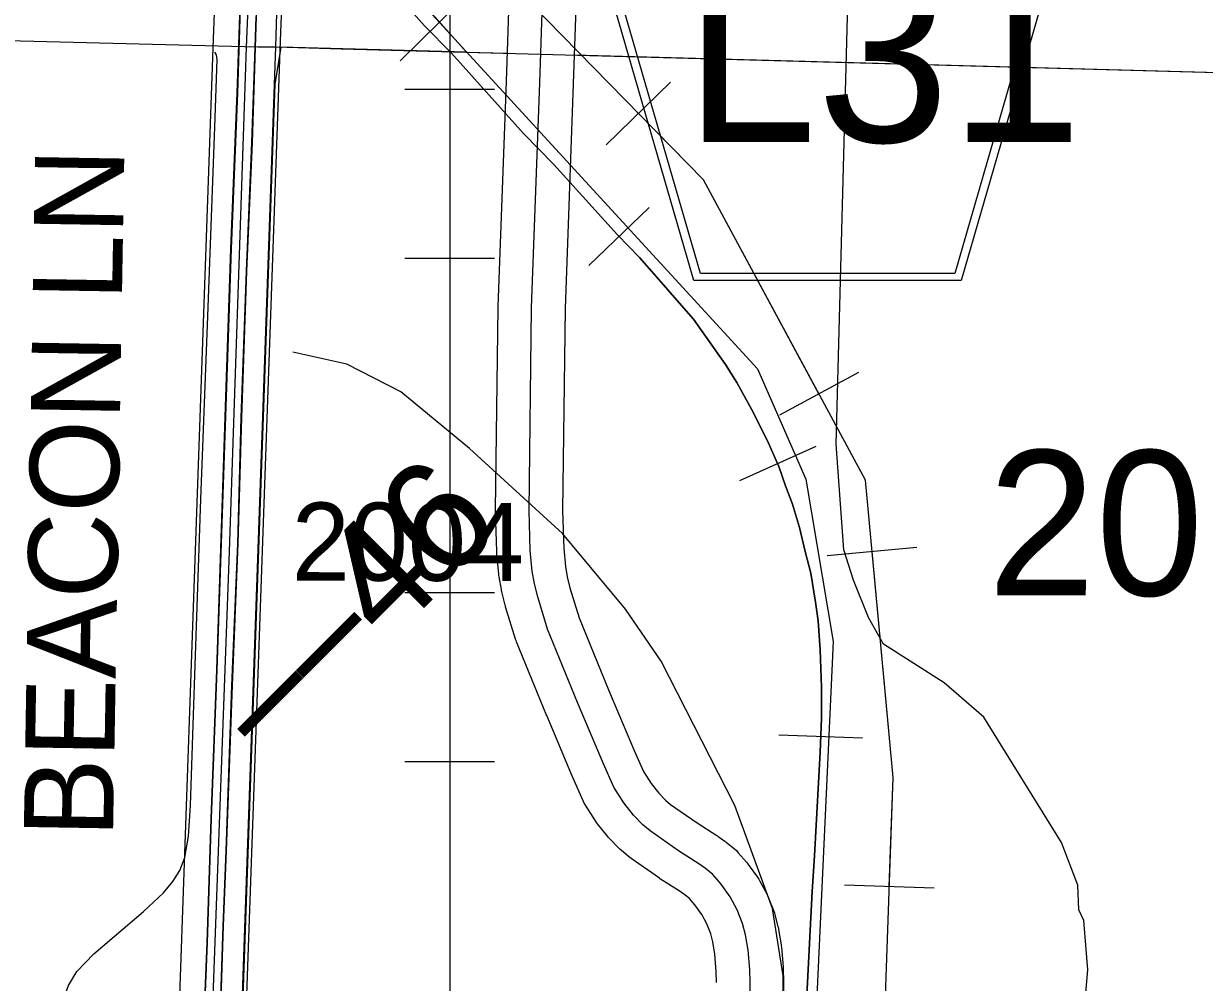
# Model space of a CAD drawing. Extents: x -132.8 to -73.3, y -60 to -26.
# Drawn here: x -121.241 to -120.182, y -54.132 to -53.272 of the extents above; entities that cross this region are included whole.
import ezdxf

# ---------------------------------------------------------------- set-up
doc = ezdxf.new("R2010")
doc.units = 0
for name, color, linetype in [('tdCoCityStreetMinor', 7, 'Continuous'), ('tdCoCorpBndry', 7, 'Continuous'), ('tdCoDivCarto', 7, 'Continuous'), ('tdCoHydroRiver', 7, 'Continuous'), ('tdCoInt', 7, 'Continuous'), ('tdCoIntCL', 7, 'Continuous'), ('tdCoIntRte', 7, 'Continuous'), ('tdCoPipe', 7, 'Continuous'), ('tdCoPrimary', 7, 'Continuous'), ('tdCoRRCL', 7, 'Continuous'), ('tdCoSecRdNmbr', 7, 'Continuous'), ('tdCoSecRdTxt', 7, 'Continuous'), ('tdCoSecRteBand', 7, 'Continuous'), ('tdCoSecRteCL', 7, 'Continuous'), ('tdCoSectLine', 7, 'Continuous'), ('tdCoSectLinePart', 7, 'Continuous'), ('tdCoSectNmbr', 7, 'Continuous'), ('tdCoShieldCoRte', 7, 'Continuous'), ('tdCoSurfGravel', 7, 'Continuous'), ('tdCoTwpBndryShd', 7, 'Continuous'), ('tdStHwyIntRefPost1', 7, 'Continuous')]:
    doc.layers.add(name, color=color, linetype=linetype)

msp = doc.modelspace()

# ---------------------------------------------------------------- linework, layer by layer
at = {"layer": 'tdCoCityStreetMinor'}
msp.add_lwpolyline([(-121.2007, -54.2021), (-121.2037, -54.1966), (-121.2074, -54.1835), (-121.2089, -54.1667), (-121.2067, -54.1515), (-121.2005, -54.1344), (-121.1929, -54.1219), (-121.1778, -54.1061), (-121.1332, -54.0679), (-121.1152, -54.0513), (-121.1068, -54.0412), (-121.1007, -54.0314), (-121.0962, -54.0195), (-121.0928, -54.0005), (-121.091, -53.9729), (-121.0876, -53.8647), (-121.0817, -53.6984), (-121.0757, -53.5342), (-121.0693, -53.3648), (-121.0671, -53.3041), (-121.0679, -53.2999), (-121.0693, -53.2975)], dxfattribs=at)
at = {"layer": 'tdCoCorpBndry'}
msp.add_lwpolyline([(-120.9512, -53.1769), (-120.8436, -53.2973), (-121.0102, -53.2928), (-121.0154, -53.3262), (-121.0479, -54.2464)], dxfattribs=at)
at = {"layer": 'tdCoDivCarto'}
for p, q in [((-121.0459, -53.2377), (-121.0491, -53.3339)), ((-121.0328, -53.2933), (-121.0319, -53.2653)), ((-121.0356, -53.3785), (-121.0328, -53.2933)), ((-121.0491, -53.3339), (-121.0547, -53.4737)), ((-121.0405, -53.4939), (-121.0356, -53.3785)), ((-121.0547, -53.4737), (-121.0592, -53.6064)), ((-121.0452, -53.6251), (-121.0405, -53.4939)), ((-121.0592, -53.6064), (-121.0676, -53.8513)), ((-121.0484, -53.738), (-121.0452, -53.6251)), ((-121.0536, -53.8653), (-121.0484, -53.738)), ((-121.0676, -53.8513), (-121.0725, -53.9845)), ((-121.0588, -54.0137), (-121.0536, -53.8653)), ((-121.0725, -53.9845), (-121.0762, -54.0957)), ((-121.0615, -54.081), (-121.0588, -54.0137)), ((-121.0659, -54.2177), (-121.0615, -54.081)), ((-121.0762, -54.0957), (-121.0814, -54.2283))]:
    msp.add_line(p, q, dxfattribs=at)
for points in [[(-121.0328, -53.2933), (-121.0319, -53.2653), (-121.027, -53.1513), (-121.0254, -53.1089)], [(-121.0328, -53.2933), (-121.0319, -53.2653), (-121.027, -53.1513), (-121.0254, -53.1089)], [(-121.0328, -53.2933), (-121.0319, -53.2653), (-121.027, -53.1513), (-121.0254, -53.1089)], [(-121.0459, -53.2377), (-121.0491, -53.3339), (-121.0547, -53.4737), (-121.0592, -53.6064), (-121.0676, -53.8513), (-121.0725, -53.9845), (-121.0762, -54.0957), (-121.0814, -54.2283), (-121.0827, -54.2667), (-121.0829, -54.2721), (-121.0858, -54.3566), (-121.0905, -54.4828), (-121.0947, -54.6116), (-121.0974, -54.6875), (-121.0996, -54.7413), (-121.1011, -54.7857), (-121.1022, -54.8178), (-121.1041, -54.8712), (-121.1095, -55.0148), (-121.1125, -55.1334), (-121.1127, -55.1574)], [(-121.0459, -53.2377), (-121.0491, -53.3339), (-121.0547, -53.4737), (-121.0592, -53.6064), (-121.0676, -53.8513), (-121.0725, -53.9845), (-121.0762, -54.0957), (-121.0814, -54.2283), (-121.0827, -54.2667), (-121.0829, -54.2721), (-121.0858, -54.3566), (-121.0905, -54.4828), (-121.0947, -54.6116), (-121.0974, -54.6875), (-121.0996, -54.7413), (-121.1011, -54.7857), (-121.1022, -54.8178), (-121.1041, -54.8712), (-121.1095, -55.0148), (-121.1125, -55.1334), (-121.1126, -55.1474)], [(-121.0459, -53.2377), (-121.0491, -53.3339), (-121.0547, -53.4737), (-121.0592, -53.6064), (-121.0676, -53.8513), (-121.0725, -53.9845), (-121.0762, -54.0957), (-121.0814, -54.2283), (-121.0827, -54.2667), (-121.0829, -54.2721), (-121.0858, -54.3566), (-121.0905, -54.4828), (-121.0947, -54.6116), (-121.0974, -54.6875), (-121.0996, -54.7413), (-121.1011, -54.7857), (-121.1022, -54.8178), (-121.1041, -54.8712), (-121.1095, -55.0148), (-121.1125, -55.1334), (-121.1126, -55.1474)], [(-121.0979, -55.1476), (-121.0963, -55.0593), (-121.0945, -54.9964), (-121.0921, -54.9321), (-121.0886, -54.8507), (-121.0874, -54.8178), (-121.0863, -54.7855), (-121.0852, -54.7555), (-121.0805, -54.6381), (-121.077, -54.5316), (-121.0733, -54.4112), (-121.0691, -54.2961), (-121.0683, -54.2755), (-121.0681, -54.2706), (-121.067, -54.2429), (-121.0659, -54.2177), (-121.0615, -54.081), (-121.0588, -54.0137), (-121.0536, -53.8653), (-121.0484, -53.738), (-121.0452, -53.6251), (-121.0405, -53.4939), (-121.0356, -53.3785), (-121.0328, -53.2933)], [(-121.0659, -54.2177), (-121.0615, -54.081), (-121.0588, -54.0137), (-121.0536, -53.8653), (-121.0484, -53.738), (-121.0452, -53.6251), (-121.0405, -53.4939), (-121.0356, -53.3785), (-121.0328, -53.2933)], [(-121.0659, -54.2177), (-121.0615, -54.081), (-121.0588, -54.0137), (-121.0536, -53.8653), (-121.0484, -53.738), (-121.0452, -53.6251), (-121.0405, -53.4939), (-121.0356, -53.3785), (-121.0328, -53.2933)]]:
    msp.add_lwpolyline(points, dxfattribs=at)
at = {"layer": 'tdCoHydroRiver'}
for points in [[(-120.2936, -54.2008), (-120.2867, -54.1205), (-120.2903, -54.0762), (-120.2948, -54.0666), (-120.2957, -54.0445), (-120.3105, -54.0062), (-120.3801, -53.8939), (-120.4156, -53.863), (-120.4699, -53.8284), (-120.4834, -53.8043), (-120.4968, -53.7709), (-120.5055, -53.7438), (-120.5124, -53.6489), (-120.5009, -53.2201)], [(-120.5599, -54.1825), (-120.5599, -54.1257), (-120.5694, -54.0655), (-120.6032, -53.9731), (-120.6692, -53.8435), (-120.7011, -53.7969), (-120.7577, -53.7291), (-120.8409, -53.6527), (-120.9026, -53.6021), (-120.9509, -53.5772), (-120.9995, -53.5664)]]:
    msp.add_lwpolyline(points, dxfattribs=at)
at = {"layer": 'tdCoInt'}
for points in [[(-121.0437, -54.2275), (-121.0104, -53.2874), (-120.9935, -52.8533), (-120.9962, -52.8075), (-121.0024, -52.7704), (-121.0126, -52.7326), (-121.0278, -52.6954), (-121.0471, -52.659), (-121.43, -52.1523)], [(-121.1031, -54.2114), (-121.0704, -53.2852), (-121.0535, -52.8541), (-121.0559, -52.8142), (-121.0611, -52.7831), (-121.0696, -52.7518), (-121.0822, -52.7208), (-121.098, -52.6912), (-121.4726, -52.1954)]]:
    msp.add_lwpolyline(points, dxfattribs=at)
at = {"layer": 'tdCoIntCL'}
msp.add_lwpolyline([(-121.115, -56.3903), (-121.1166, -56.3623), (-121.1179, -56.3306), (-121.1187, -56.3098), (-121.1187, -56.2881), (-121.1196, -56.1549), (-121.1157, -55.8803), (-121.1148, -55.822), (-121.1114, -55.526), (-121.1082, -55.3084), (-121.1054, -55.1474), (-121.1035, -55.0433), (-121.0962, -54.8343), (-121.0931, -54.7473), (-121.0862, -54.569), (-121.0759, -54.2868), (-121.0752, -54.2688), (-121.0752, -54.2688), (-121.0698, -54.1198), (-121.056, -53.7452), (-121.041, -53.293), (-121.0343, -53.1356)], dxfattribs=at)
at = {"layer": 'tdCoIntRte'}
for points in [[(-121.0462, -53.2377), (-121.0495, -53.3339), (-121.0551, -53.4737), (-121.0596, -53.6064), (-121.0679, -53.8513), (-121.0729, -53.9845), (-121.0766, -54.0957), (-121.0818, -54.2283), (-121.0831, -54.2667), (-121.0833, -54.2721), (-121.0862, -54.3566), (-121.0909, -54.4828), (-121.0951, -54.6116), (-121.0978, -54.6875), (-121.1, -54.7413), (-121.1015, -54.7857), (-121.1026, -54.8178), (-121.1044, -54.8712), (-121.1099, -55.0148), (-121.1128, -55.1334), (-121.113, -55.1474), (-121.1143, -55.255)], [(-121.0462, -53.2377), (-121.0495, -53.3339), (-121.0551, -53.4737), (-121.0596, -53.6064), (-121.0679, -53.8513), (-121.0729, -53.9845), (-121.0766, -54.0957), (-121.0818, -54.2283), (-121.0831, -54.2667), (-121.0833, -54.2721), (-121.0862, -54.3566), (-121.0909, -54.4828), (-121.0951, -54.6116), (-121.0978, -54.6875), (-121.1, -54.7413), (-121.1015, -54.7857), (-121.1026, -54.8178), (-121.1044, -54.8712), (-121.1099, -55.0148), (-121.1128, -55.1334), (-121.113, -55.1474), (-121.1143, -55.255)], [(-121.0663, -54.2177), (-121.0619, -54.081), (-121.0592, -54.0137), (-121.054, -53.8653), (-121.0488, -53.738), (-121.0456, -53.6251), (-121.0409, -53.4939), (-121.036, -53.3785), (-121.0332, -53.2933), (-121.0323, -53.2653)], [(-121.0663, -54.2177), (-121.0619, -54.081), (-121.0592, -54.0137), (-121.054, -53.8653), (-121.0488, -53.738), (-121.0456, -53.6251), (-121.0409, -53.4939), (-121.036, -53.3785), (-121.0332, -53.2933), (-121.0323, -53.2653)]]:
    msp.add_lwpolyline(points, dxfattribs=at)
at = {"layer": 'tdCoPipe'}
for p, q in [((-120.8989, -53.3305), (-120.8186, -53.3305)), ((-120.6608, -53.3243), (-120.7185, -53.3806)), ((-120.8989, -53.4821), (-120.8187, -53.4821)), ((-120.4924, -53.5848), (-120.5632, -53.623)), ((-120.44, -53.7416), (-120.5204, -53.7491)), ((-120.8989, -53.7821), (-120.8186, -53.7821)), ((-120.8989, -53.9336), (-120.8187, -53.9336)), ((-120.4244, -54.0471), (-120.5049, -54.0443))]:
    msp.add_line(p, q, dxfattribs=at)
for points in [[(-120.6181, -56.7618), (-120.5144, -55.554), (-120.4794, -54.4679), (-120.4613, -53.9478), (-120.4862, -53.6811), (-120.6314, -53.412), (-120.9265, -53.1101), (-121.6016, -52.4472), (-122.1842, -51.8754), (-122.8311, -51.7215), (-122.9252, -51.6084), (-123.0757, -51.6154), (-123.312, -51.5948), (-123.5585, -51.1668), (-124.0339, -51.1693), (-124.7392, -50.7202), (-125.0276, -50.494), (-125.29, -50.165), (-125.831, -49.4153)], [(-121.4775, -52.6841), (-120.8587, -52.7497), (-120.8587, -55.1325), (-120.6712, -55.3295), (-120.7275, -56.1363), (-120.7837, -56.6053)], [(-120.8587, -53.0305), (-120.8587, -53.3305)], [(-120.5278, -53.6039), (-120.6314, -53.412), (-120.6896, -53.3524)], [(-120.8587, -53.4821), (-120.8587, -53.7821)], [(-120.4647, -54.0457), (-120.4613, -53.9478), (-120.4802, -53.7453)], [(-120.8587, -53.9336), (-120.8587, -54.2336)]]:
    msp.add_lwpolyline(points, dxfattribs=at)
at = {"layer": 'tdCoPrimary'}
for points in [[(-121.0328, -53.2933), (-121.0319, -53.2653), (-121.027, -53.1513), (-121.0254, -53.1089)], [(-121.0328, -53.2933), (-121.0319, -53.2653), (-121.027, -53.1513), (-121.0254, -53.1089)], [(-121.0459, -53.2377), (-121.0491, -53.3339), (-121.0547, -53.4737), (-121.0592, -53.6064), (-121.0676, -53.8513), (-121.0725, -53.9845), (-121.0762, -54.0957), (-121.0814, -54.2283), (-121.0827, -54.2667), (-121.0829, -54.2721), (-121.0858, -54.3566), (-121.0905, -54.4828), (-121.0947, -54.6116), (-121.0974, -54.6875), (-121.0996, -54.7413), (-121.1011, -54.7857), (-121.1022, -54.8178), (-121.1041, -54.8712), (-121.1095, -55.0148), (-121.1125, -55.1334), (-121.1127, -55.1574), (-121.1139, -55.255)], [(-121.0459, -53.2377), (-121.0491, -53.3339), (-121.0547, -53.4737), (-121.0592, -53.6064), (-121.0676, -53.8513), (-121.0725, -53.9845), (-121.0762, -54.0957), (-121.0814, -54.2283), (-121.0827, -54.2667), (-121.0829, -54.2721), (-121.0858, -54.3566), (-121.0905, -54.4828), (-121.0947, -54.6116), (-121.0974, -54.6875), (-121.0996, -54.7413), (-121.1011, -54.7857), (-121.1022, -54.8178), (-121.1041, -54.8712), (-121.1095, -55.0148), (-121.1125, -55.1334), (-121.1127, -55.1574)], [(-121.0459, -53.2377), (-121.0491, -53.3339), (-121.0547, -53.4737), (-121.0592, -53.6064), (-121.0676, -53.8513), (-121.0725, -53.9845), (-121.0762, -54.0957), (-121.0814, -54.2283), (-121.0827, -54.2667), (-121.0829, -54.2721), (-121.0858, -54.3566), (-121.0905, -54.4828), (-121.0947, -54.6116), (-121.0974, -54.6875), (-121.0996, -54.7413), (-121.1011, -54.7857), (-121.1022, -54.8178), (-121.1041, -54.8712), (-121.1095, -55.0148), (-121.1125, -55.1334), (-121.1127, -55.1574)], [(-121.0659, -54.2177), (-121.0615, -54.081), (-121.0588, -54.0137), (-121.0536, -53.8653), (-121.0484, -53.738), (-121.0452, -53.6251), (-121.0405, -53.4939), (-121.0356, -53.3785), (-121.0328, -53.2933), (-121.0319, -53.2653)], [(-121.0659, -54.2177), (-121.0615, -54.081), (-121.0588, -54.0137), (-121.0536, -53.8653), (-121.0484, -53.738), (-121.0452, -53.6251), (-121.0405, -53.4939), (-121.0356, -53.3785), (-121.0328, -53.2933)], [(-121.0659, -54.2177), (-121.0615, -54.081), (-121.0588, -54.0137), (-121.0536, -53.8653), (-121.0484, -53.738), (-121.0452, -53.6251), (-121.0405, -53.4939), (-121.0356, -53.3785), (-121.0328, -53.2933)]]:
    msp.add_lwpolyline(points, dxfattribs=at)
at = {"layer": 'tdCoRRCL'}
for p, q in [((-120.8497, -53.2526), (-120.9031, -53.3052)), ((-120.6799, -53.4366), (-120.7339, -53.4887)), ((-120.5307, -53.651), (-120.5991, -53.6817)), ((-120.4887, -53.9125), (-120.5636, -53.9098))]:
    msp.add_line(p, q, dxfattribs=at)
for points in [[(-122.3896, -50.7921), (-122.3933, -51.1609), (-122.396, -51.3249), (-122.3991, -51.5993), (-122.378, -51.6646), (-122.3675, -51.6838), (-122.3147, -51.7783), (-121.68, -52.3787), (-121.4789, -52.5969), (-121.3086, -52.7844), (-121.0431, -53.0738), (-120.9818, -53.1464), (-120.5828, -53.5813), (-120.5396, -53.6802), (-120.515, -53.826), (-120.573, -55.0852), (-120.573, -55.0852)], [(-120.9228, -53.2268), (-120.8815, -53.2738), (-120.8572, -53.2984), (-120.7925, -53.3705), (-120.7654, -53.3982), (-120.7084, -53.4611), (-120.6887, -53.4815), (-120.6734, -53.4988), (-120.6531, -53.5223), (-120.6403, -53.537), (-120.6114, -53.5775), (-120.6014, -53.5937), (-120.5864, -53.621), (-120.5731, -53.6481), (-120.5637, -53.6691), (-120.5577, -53.6864), (-120.5516, -53.7027), (-120.5451, -53.7238), (-120.5402, -53.7453), (-120.5351, -53.7647), (-120.5308, -53.7907), (-120.5284, -53.8075), (-120.5268, -53.8335), (-120.5255, -53.8668), (-120.5255, -53.8948), (-120.5266, -53.9252), (-120.5317, -54.0181), (-120.534, -54.0502), (-120.5387, -54.1435)], [(-120.5387, -54.1435), (-120.534, -54.0502), (-120.5317, -54.0181), (-120.5266, -53.9252), (-120.5255, -53.8948), (-120.5255, -53.8668), (-120.5268, -53.8335), (-120.5284, -53.8075), (-120.5308, -53.7907), (-120.5351, -53.7647), (-120.5402, -53.7453), (-120.5451, -53.7238), (-120.5516, -53.7027), (-120.5577, -53.6864), (-120.5637, -53.6691), (-120.5731, -53.6481), (-120.5864, -53.621), (-120.6014, -53.5937), (-120.6114, -53.5775), (-120.6403, -53.537), (-120.6531, -53.5223), (-120.6734, -53.4988), (-120.6887, -53.4815), (-120.7084, -53.4611), (-120.7654, -53.3982), (-120.7925, -53.3705), (-120.8572, -53.2984), (-120.8815, -53.2738), (-120.9228, -53.2268)]]:
    msp.add_lwpolyline(points, dxfattribs=at)
at = {"layer": 'tdCoSecRteBand'}
for points in [[(-120.6195, -54.1318), (-120.6198, -54.1217), (-120.6211, -54.1063), (-120.6229, -54.0953), (-120.6247, -54.0881), (-120.6284, -54.079), (-120.6328, -54.0706), (-120.6391, -54.062), (-120.6439, -54.0564), (-120.6477, -54.0533), (-120.6521, -54.0501), (-120.6697, -54.0389), (-120.6703, -54.0386), (-120.6708, -54.0382), (-120.6962, -54.0204), (-120.6974, -54.0196), (-120.6985, -54.0187), (-120.7052, -54.013), (-120.7063, -54.0121), (-120.7072, -54.0111), (-120.7154, -54.0027), (-120.7164, -54.0017), (-120.7173, -54.0005), (-120.7262, -53.9894), (-120.7272, -53.9881), (-120.7281, -53.9867), (-120.737, -53.9727), (-120.7381, -53.9708), (-120.739, -53.9689), (-120.7484, -53.9479), (-120.7485, -53.9476), (-120.7486, -53.9473), (-120.7718, -53.8923), (-120.7719, -53.8922), (-120.7719, -53.892), (-120.7988, -53.8262), (-120.7993, -53.8249), (-120.7997, -53.8237), (-120.8086, -53.7948), (-120.8088, -53.794), (-120.809, -53.7933), (-120.812, -53.7814), (-120.8123, -53.7804), (-120.8124, -53.7793), (-120.8144, -53.7679), (-120.8146, -53.7668), (-120.8147, -53.7656), (-120.8165, -53.7471), (-120.8165, -53.7461), (-120.8166, -53.7451), (-120.8176, -53.7094), (-120.8176, -53.7088), (-120.8176, -53.7082), (-120.8153, -53.5262), (-120.8153, -53.5258), (-120.8153, -53.5255), (-120.8079, -53.3238), (-120.803, -53.179)], [(-120.7431, -53.181), (-120.748, -53.3258), (-120.748, -53.3259), (-120.748, -53.3259), (-120.7554, -53.5273), (-120.7576, -53.7083), (-120.7566, -53.7425), (-120.7551, -53.7588), (-120.7535, -53.7679), (-120.751, -53.7779), (-120.7428, -53.8047), (-120.7165, -53.8692), (-120.6935, -53.9237), (-120.6851, -53.9424), (-120.6783, -53.9533), (-120.6713, -53.9619), (-120.6652, -53.9683), (-120.6607, -53.9721), (-120.637, -53.9886), (-120.6193, -53.9999), (-120.6187, -54.0003), (-120.6181, -54.0007), (-120.6122, -54.0049), (-120.6113, -54.0055), (-120.6105, -54.0061), (-120.6039, -54.0116), (-120.6018, -54.0132), (-120.6001, -54.0153), (-120.5927, -54.0239), (-120.5918, -54.0249), (-120.5911, -54.026), (-120.5829, -54.0373), (-120.5818, -54.0389), (-120.5808, -54.0407), (-120.5746, -54.0523), (-120.5739, -54.0537), (-120.5733, -54.0552), (-120.5683, -54.0676), (-120.5677, -54.0693), (-120.5672, -54.0711), (-120.5645, -54.0815), (-120.5641, -54.0828), (-120.5639, -54.0842), (-120.5617, -54.0978), (-120.5615, -54.0989), (-120.5614, -54.1001), (-120.5599, -54.1176), (-120.5598, -54.1185), (-120.5598, -54.1195), (-120.5595, -54.1308), (-120.5595, -54.1312), (-120.5595, -54.1315), (-120.5595, -54.1505)]]:
    msp.add_lwpolyline(points, dxfattribs=at)
at = {"layer": 'tdCoSecRteCL'}
msp.add_lwpolyline([(-120.5895, -54.1505), (-120.5895, -54.1315), (-120.5898, -54.1201), (-120.5913, -54.1026), (-120.5935, -54.0891), (-120.5962, -54.0787), (-120.6011, -54.0664), (-120.6073, -54.0548), (-120.6154, -54.0434), (-120.6228, -54.0348), (-120.6295, -54.0294), (-120.6354, -54.0252), (-120.6537, -54.0136), (-120.6791, -53.9958), (-120.6857, -53.9902), (-120.6939, -53.9818), (-120.7027, -53.9707), (-120.7116, -53.9566), (-120.721, -53.9357), (-120.7442, -53.8807), (-120.771, -53.8148), (-120.7799, -53.786), (-120.7829, -53.7741), (-120.7849, -53.7628), (-120.7866, -53.7443), (-120.7876, -53.7085), (-120.7853, -53.5266), (-120.778, -53.3248), (-120.7731, -53.18)], dxfattribs=at)
at = {"layer": 'tdCoSectLine'}
for points in [[(-121.0146, -53.2927), (-121.0111, -53.1722), (-121.0006, -52.8009), (-120.9864, -52.2999)], [(-121.9763, -53.2686), (-121.5272, -53.28), (-121.0306, -53.2925), (-121.0146, -53.2927)], [(-121.05, -54.2955), (-121.0146, -53.2927)], [(-121.0146, -53.2927), (-120.9559, -53.2943), (-120.7775, -53.2991), (-120.0166, -53.3198)]]:
    msp.add_lwpolyline(points, dxfattribs=at)
at = {"layer": 'tdCoSectLinePart'}
for points in [[(-120.844, -53.2973), (-120.8075, -53.2983)], [(-120.7476, -53.2999), (-120.0166, -53.3198)], [(-121.0482, -54.2452), (-121.0162, -53.3384)]]:
    msp.add_lwpolyline(points, dxfattribs=at)
at = {"layer": 'tdCoShieldCoRte'}
for points in [[(-120.6398, -53.5022), (-120.7217, -53.2193), (-120.7256, -53.2062), (-120.7263, -53.2003), (-120.7263, -53.1925), (-120.7221, -53.1822), (-120.7148, -53.1737), (-120.7052, -53.167), (-120.538, -53.0946), (-120.5304, -53.093), (-120.52, -53.0921), (-120.5096, -53.093), (-120.5021, -53.0946), (-120.3348, -53.167), (-120.3252, -53.1737), (-120.318, -53.1822), (-120.3137, -53.1925), (-120.3137, -53.2003), (-120.3144, -53.2062), (-120.3183, -53.2193), (-120.4003, -53.5022)], [(-120.6339, -53.4959), (-120.7137, -53.2206), (-120.7174, -53.208), (-120.7181, -53.2023), (-120.7181, -53.1948), (-120.714, -53.1849), (-120.707, -53.1768), (-120.6978, -53.1704), (-120.5372, -53.1009), (-120.53, -53.0994), (-120.52, -53.0985), (-120.51, -53.0994), (-120.5028, -53.1009), (-120.3422, -53.1704), (-120.333, -53.1768), (-120.326, -53.1849), (-120.322, -53.1948), (-120.322, -53.2023), (-120.3227, -53.208), (-120.3264, -53.2206), (-120.4061, -53.4959)]]:
    msp.add_lwpolyline(points, close=True, dxfattribs=at)
at = {"layer": 'tdCoSurfGravel'}
msp.add_lwpolyline([(-120.5895, -54.1505), (-120.5895, -54.1315), (-120.5898, -54.1201), (-120.5913, -54.1026), (-120.5935, -54.0891), (-120.5962, -54.0787), (-120.6011, -54.0664), (-120.6073, -54.0548), (-120.6154, -54.0434), (-120.6228, -54.0348), (-120.6295, -54.0294), (-120.6354, -54.0252), (-120.6537, -54.0136), (-120.6791, -53.9958), (-120.6857, -53.9902), (-120.6939, -53.9818), (-120.7027, -53.9707), (-120.7116, -53.9566), (-120.721, -53.9357), (-120.7442, -53.8807), (-120.771, -53.8148), (-120.7799, -53.786), (-120.7829, -53.7741), (-120.7849, -53.7628), (-120.7866, -53.7443), (-120.7876, -53.7085), (-120.7853, -53.5266), (-120.778, -53.3248), (-120.7731, -53.18)], dxfattribs=at)
at = {"layer": 'tdCoTwpBndryShd'}
msp.add_lwpolyline([(-122.0636, -55.2783), (-122.0322, -55.2786), (-121.0767, -55.3097), (-121.05, -54.2955), (-121.0146, -53.2927), (-121.0111, -53.1722), (-121.0006, -52.8009), (-120.9864, -52.2999), (-120.9571, -51.3011), (-120.9381, -50.8239), (-120.9191, -50.3467), (-120.8999, -49.8465), (-120.8808, -49.3464), (-120.8833, -48.3497), (-120.8439, -47.3585), (-120.8438, -47.3484), (-120.8208, -46.3553), (-120.7927, -45.3624), (-120.7507, -44.3901)], dxfattribs=at)

# ---------------------------------------------------------------- texts
at = {"layer": 'tdCoSecRdNmbr'}
msp.add_text('2004', height=0.07, rotation=359.9101, dxfattribs=at).set_placement((-121.0004, -53.7713))
at = {"layer": 'tdCoSecRdTxt'}
msp.add_text('BEACON LN', height=0.08, rotation=89.0494, dxfattribs=at).set_placement((-121.1606, -54.0023))
at = {"layer": 'tdCoSectNmbr'}
msp.add_text('20', height=0.13, rotation=359.91, dxfattribs=at).set_placement((-120.3765, -53.7844))
at = {"layer": 'tdCoShieldCoRte'}
msp.add_text('L31', height=0.16, dxfattribs=at).set_placement((-120.6487, -53.378))
at = {"layer": 'tdStHwyIntRefPost1'}
msp.add_text('‒‒46', height=0.1, rotation=45, dxfattribs=at).set_placement((-121.0198, -53.9339))

doc.saveas('drawing.dxf')
